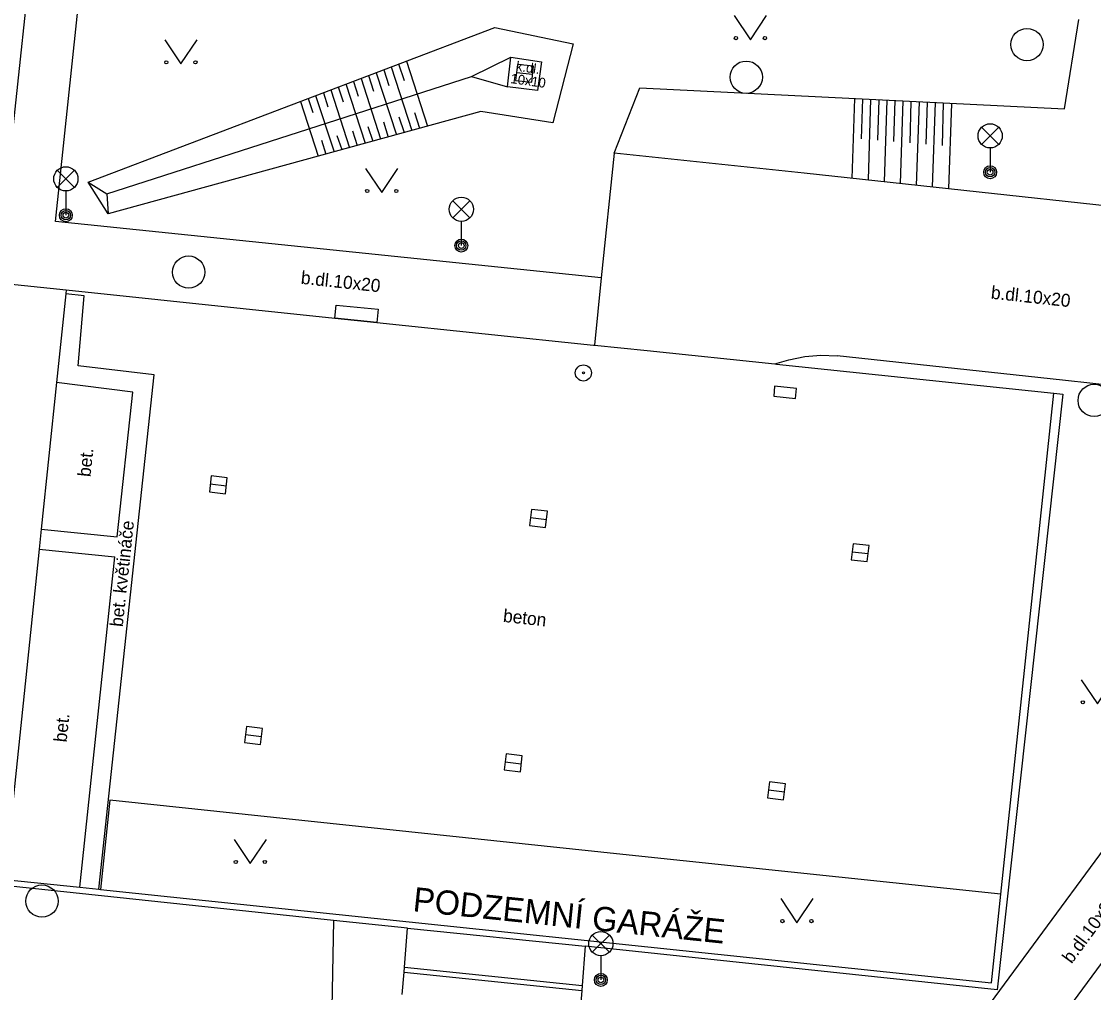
# Model space of a CAD drawing. Extents: x -598233 to -596890, y -1157848 to -1156431.
# Drawn here: x -597722.47 to -597689.29, y -1156847.55 to -1156817.51 of the extents above; entities that cross this region are included whole.
import ezdxf

# ---------------------------------------------------------------- set-up
doc = ezdxf.new("R2010")
doc.units = 0
for name, color, linetype in [('Level 10', 7, 'Continuous'), ('Level 11', 7, 'Continuous'), ('Level 14', 7, 'Continuous'), ('Level 15', 7, 'Continuous'), ('Level 24', 7, 'Continuous'), ('Level 25', 7, 'Continuous'), ('Level 26', 7, 'Continuous'), ('Level 27', 7, 'Continuous'), ('Level 33', 7, 'Continuous'), ('Level 36', 7, 'Continuous'), ('Level 40', 7, 'Continuous'), ('Level 41', 7, 'Continuous'), ('Level 5', 7, 'Continuous'), ('Level 6', 7, 'Continuous')]:
    doc.layers.add(name, color=color, linetype=linetype)

msp = doc.modelspace()

# ---------------------------------------------------------------- linework, layer by layer
at = {"layer": 'Level 10'}
for points in [[(-597704.13, -1156821.58), (-597704.53, -1156825.44), (-597704.74, -1156827.52)], [(-597698.25, -1156822.2), (-597704.13, -1156821.58)], [(-597688.36, -1156823.27), (-597698.25, -1156822.2)], [(-597699.15, -1156828.1), (-597698.72, -1156827.97), (-597698.23, -1156827.87), (-597697.73, -1156827.83), (-597697.23, -1156827.85)], [(-597690.25, -1156828.6), (-597697.23, -1156827.85)], [(-597685.56, -1156829.12), (-597690.25, -1156828.6)], [(-597692.4, -1156851.18), (-597690.6, -1156848.77), (-597681.98, -1156837.06)], [(-597710.69, -1156847.61), (-597710.63, -1156846.92), (-597710.62, -1156846.76), (-597710.53, -1156845.56)], [(-597705.03, -1156846.11), (-597705.12, -1156847.33), (-597705.13, -1156847.49), (-597705.19, -1156848.26)]]:
    msp.add_lwpolyline(points, dxfattribs=at)
at = {"layer": 'Level 11'}
for points in [[(-597721.42, -1156823.69), (-597720.64, -1156816.27), (-597718.89, -1156799.72)], [(-597723.02, -1156823.52), (-597722.92, -1156822.54), (-597721.96, -1156813.54)], [(-597707.43, -1156819.53), (-597707.33, -1156818.61)], [(-597707.33, -1156818.61), (-597706.38, -1156818.75)], [(-597706.38, -1156818.75), (-597706.5, -1156819.64)], [(-597706.5, -1156819.64), (-597707.43, -1156819.53)], [(-597704.53, -1156825.44), (-597721.42, -1156823.69)], [(-597720.53, -1156825.99), (-597721.1, -1156825.93)], [(-597720.72, -1156828.16), (-597720.53, -1156825.99)], [(-597718.37, -1156828.44), (-597720.72, -1156828.16)], [(-597720.08, -1156844.35), (-597718.37, -1156828.44)], [(-597719.03, -1156828.97), (-597721.39, -1156828.68)], [(-597719.51, -1156833.45), (-597719.03, -1156828.97)], [(-597692.45, -1156847.25), (-597692.16, -1156844.51), (-597690.52, -1156829.01)], [(-597721.86, -1156833.21), (-597719.51, -1156833.45)], [(-597721.93, -1156833.83), (-597719.58, -1156834.07)], [(-597720.67, -1156844.29), (-597719.58, -1156834.07)], [(-597692.19, -1156847.49), (-597684.81, -1156837.48)], [(-597719.74, -1156841.6), (-597720.03, -1156844.36)], [(-597703.66, -1156843.3), (-597719.74, -1156841.6)], [(-597692.16, -1156844.51), (-597703.66, -1156843.3)], [(-597722.99, -1156844.05), (-597720.67, -1156844.29), (-597720.08, -1156844.35), (-597720.03, -1156844.36), (-597692.45, -1156847.25)], [(-597696.29, -1156853.04), (-597692.19, -1156847.49)]]:
    msp.add_lwpolyline(points, dxfattribs=at)
at = {"layer": 'Level 14'}
for points in [[(-597690.19, -1156820.21), (-597689.74, -1156817.44)], [(-597720.41, -1156822.48), (-597707.82, -1156817.69)], [(-597707.82, -1156817.69), (-597705.4, -1156818.2)], [(-597705.4, -1156818.2), (-597706.03, -1156820.64)], [(-597708.54, -1156819.21), (-597707.33, -1156818.61)], [(-597719.83, -1156822.84), (-597708.54, -1156819.21)], [(-597708.54, -1156819.21), (-597707.43, -1156819.53)], [(-597704.13, -1156821.58), (-597703.33, -1156819.56), (-597690.19, -1156820.21)], [(-597708.26, -1156820.29), (-597719.79, -1156823.46)], [(-597706.03, -1156820.64), (-597708.26, -1156820.29)], [(-597719.79, -1156823.46), (-597720.41, -1156822.48)], [(-597720.41, -1156822.48), (-597719.83, -1156822.84), (-597719.79, -1156823.46)], [(-597712.82, -1156845.32), (-597712.88, -1156848.56)]]:
    msp.add_lwpolyline(points, dxfattribs=at)
at = {"layer": 'Level 15'}
for points in [[(-597711.03, -1156818.91), (-597710.39, -1156820.88)], [(-597710.8, -1156818.82), (-597710.63, -1156819.33)], [(-597710.56, -1156818.73), (-597709.91, -1156820.74)], [(-597711.96, -1156819.27), (-597711.36, -1156821.14)], [(-597711.73, -1156819.18), (-597711.58, -1156819.66)], [(-597711.5, -1156819.09), (-597710.87, -1156821.01)], [(-597711.26, -1156819), (-597711.1, -1156819.49)], [(-597712.9, -1156819.62), (-597712.32, -1156821.41)], [(-597712.67, -1156819.53), (-597712.52, -1156819.99)], [(-597712.43, -1156819.44), (-597711.84, -1156821.27)], [(-597712.2, -1156819.36), (-597712.05, -1156819.82)], [(-597713.6, -1156819.89), (-597713.46, -1156820.32)], [(-597713.37, -1156819.8), (-597712.8, -1156821.54)], [(-597713.13, -1156819.71), (-597712.99, -1156820.15)], [(-597696.69, -1156819.89), (-597696.77, -1156822.36)], [(-597696.44, -1156819.9), (-597696.48, -1156821.14)], [(-597696.19, -1156819.91), (-597696.27, -1156822.41)], [(-597695.94, -1156819.93), (-597695.98, -1156821.18)], [(-597695.69, -1156819.94), (-597695.77, -1156822.47)], [(-597695.44, -1156819.95), (-597695.48, -1156821.22)], [(-597713.84, -1156819.98), (-597713.29, -1156821.67)], [(-597695.19, -1156819.96), (-597695.28, -1156822.52)], [(-597694.94, -1156819.98), (-597694.98, -1156821.26)], [(-597694.69, -1156819.99), (-597694.78, -1156822.58)], [(-597694.44, -1156820), (-597694.48, -1156821.3)], [(-597694.19, -1156820.01), (-597694.28, -1156822.63)], [(-597693.94, -1156820.02), (-597693.98, -1156821.34)], [(-597693.69, -1156820.04), (-597693.78, -1156822.68)], [(-597711.27, -1156820.61), (-597711.12, -1156821.08)], [(-597710.79, -1156820.46), (-597710.63, -1156820.94)], [(-597710.31, -1156820.32), (-597710.15, -1156820.81)], [(-597712.23, -1156820.89), (-597712.08, -1156821.34)], [(-597711.75, -1156820.75), (-597711.6, -1156821.21)], [(-597713.19, -1156821.18), (-597713.05, -1156821.61)], [(-597712.71, -1156821.03), (-597712.56, -1156821.47)]]:
    msp.add_lwpolyline(points, dxfattribs=at)
at = {"layer": 'Level 24'}
for points in [[(-597710.62, -1156846.76), (-597705.12, -1156847.33)], [(-597710.63, -1156846.92), (-597705.13, -1156847.49)]]:
    msp.add_lwpolyline(points, dxfattribs=at)
at = {"layer": 'Level 25'}
for radius in [0.25, 0.0303]:
    msp.add_circle((-597705.08, -1156828.38), radius, dxfattribs=at)
at = {"layer": 'Level 26'}
for points in [[(-597712.77, -1156826.68), (-597712.73, -1156826.28)], [(-597711.43, -1156826.41), (-597711.47, -1156826.82), (-597712.77, -1156826.68)], [(-597712.73, -1156826.28), (-597711.43, -1156826.41)], [(-597699.16, -1156828.79), (-597699.19, -1156829.1)], [(-597698.48, -1156828.86), (-597699.16, -1156828.79)], [(-597698.51, -1156829.17), (-597698.48, -1156828.86)], [(-597699.19, -1156829.1), (-597698.51, -1156829.17)]]:
    msp.add_lwpolyline(points, dxfattribs=at)
at = {"layer": 'Level 27'}
for p, q in [((-597707.1482, -1156819.0804), (-597706.6518, -1156819.1396)), ((-597716.6282, -1156831.8104), (-597716.1318, -1156831.8696)), ((-597706.7182, -1156832.8504), (-597706.2218, -1156832.9096)), ((-597696.7582, -1156833.9104), (-597696.2618, -1156833.9696)), ((-597715.5382, -1156839.5704), (-597715.0418, -1156839.6296)), ((-597707.4982, -1156840.4104), (-597707.0018, -1156840.4696)), ((-597699.3482, -1156841.2804), (-597698.8518, -1156841.3396))]:
    msp.add_line(p, q, dxfattribs=at)
for points in [[(-597707.1779, -1156819.3286), (-597706.6814, -1156819.3879), (-597706.6221, -1156818.8914), (-597707.1186, -1156818.8321)], [(-597716.6579, -1156832.0586), (-597716.1614, -1156832.1179), (-597716.1021, -1156831.6214), (-597716.5986, -1156831.5621)], [(-597706.7479, -1156833.0986), (-597706.2514, -1156833.1579), (-597706.1921, -1156832.6614), (-597706.6886, -1156832.6021)], [(-597696.7879, -1156834.1586), (-597696.2914, -1156834.2179), (-597696.2321, -1156833.7214), (-597696.7286, -1156833.6621)], [(-597715.5679, -1156839.8186), (-597715.0714, -1156839.8779), (-597715.0121, -1156839.3814), (-597715.5086, -1156839.3221)], [(-597707.5279, -1156840.6586), (-597707.0314, -1156840.7179), (-597706.9721, -1156840.2214), (-597707.4686, -1156840.1621)], [(-597699.3779, -1156841.5286), (-597698.8814, -1156841.5879), (-597698.8221, -1156841.0914), (-597699.3186, -1156841.0321)]]:
    msp.add_lwpolyline(points, close=True, dxfattribs=at)
for centre in [(-597691.35, -1156818.22), (-597700.04, -1156819.23), (-597717.3, -1156825.26), (-597689.27, -1156829.23), (-597721.84, -1156844.72)]:
    msp.add_circle(centre, 0.5, dxfattribs=at)
at = {"layer": 'Level 33'}
for p, q in [((-597692.755, -1156821.31), (-597692.225, -1156820.78)), ((-597692.755, -1156820.78), (-597692.225, -1156821.31)), ((-597692.49, -1156821.42), (-597692.49, -1156822.17)), ((-597721.365, -1156822.64), (-597720.835, -1156822.11)), ((-597721.365, -1156822.11), (-597720.835, -1156822.64)), ((-597721.1, -1156822.75), (-597721.1, -1156823.5)), ((-597709.125, -1156823.58), (-597708.595, -1156823.05)), ((-597709.125, -1156823.05), (-597708.595, -1156823.58)), ((-597708.86, -1156823.69), (-597708.86, -1156824.44)), ((-597704.805, -1156846.3), (-597704.275, -1156845.77)), ((-597704.805, -1156845.77), (-597704.275, -1156846.3)), ((-597704.54, -1156846.41), (-597704.54, -1156847.16))]:
    msp.add_line(p, q, dxfattribs=at)
for centre, radius in [((-597692.49, -1156821.045), 0.375), ((-597721.1, -1156822.375), 0.375), ((-597692.49, -1156822.17), 0.2), ((-597692.49, -1156822.17), 0.1445), ((-597692.49, -1156822.17), 0.0876), ((-597708.86, -1156823.315), 0.375), ((-597721.1, -1156823.5), 0.2), ((-597721.1, -1156823.5), 0.1445), ((-597721.1, -1156823.5), 0.0876), ((-597708.86, -1156824.44), 0.2), ((-597708.86, -1156824.44), 0.1445), ((-597708.86, -1156824.44), 0.0876), ((-597704.54, -1156846.035), 0.375), ((-597704.54, -1156847.16), 0.2), ((-597704.54, -1156847.16), 0.1445), ((-597704.54, -1156847.16), 0.0876)]:
    msp.add_circle(centre, radius, dxfattribs=at)
at = {"layer": 'Level 36'}
for points in [[(-597700.41, -1156817.32), (-597699.91, -1156818.07), (-597699.41, -1156817.32)], [(-597718.04, -1156818.07), (-597717.54, -1156818.82), (-597717.04, -1156818.07)], [(-597711.82, -1156822.05), (-597711.32, -1156822.8), (-597710.82, -1156822.05)], [(-597689.67, -1156837.87), (-597689.17, -1156838.62), (-597688.67, -1156837.87)], [(-597715.89, -1156842.81), (-597715.39, -1156843.56), (-597714.89, -1156842.81)], [(-597698.97, -1156844.64), (-597698.47, -1156845.39), (-597697.97, -1156844.64)]]:
    msp.add_lwpolyline(points, dxfattribs=at)
for centre in [(-597700.3602, -1156818.0198), (-597699.4608, -1156818.0198), (-597717.9902, -1156818.7698), (-597717.0908, -1156818.7698), (-597711.7702, -1156822.7498), (-597710.8708, -1156822.7498), (-597689.6202, -1156838.5698), (-597715.8402, -1156843.5098), (-597714.9408, -1156843.5098), (-597698.9202, -1156845.3398), (-597698.0208, -1156845.3398)]:
    msp.add_circle(centre, 0.05, dxfattribs=at)
at = {"layer": 'Level 5'}
for points in [[(-597734.9, -1156824.37), (-597734.57, -1156824.4), (-597732.25, -1156824.65), (-597728.46, -1156825.05), (-597724.79, -1156825.43), (-597724.77, -1156825.43), (-597721.09, -1156825.81), (-597712.77, -1156826.68)], [(-597721.09, -1156825.81), (-597721.1, -1156825.93), (-597721.39, -1156828.68), (-597721.86, -1156833.21), (-597721.93, -1156833.83), (-597722.99, -1156844.05), (-597722.99, -1156844.09)], [(-597712.77, -1156826.68), (-597711.47, -1156826.82)], [(-597711.47, -1156826.82), (-597704.77, -1156827.52), (-597704.74, -1156827.52), (-597703.11, -1156827.69), (-597699.15, -1156828.1), (-597699.1, -1156828.11), (-597690.52, -1156829.01), (-597690.24, -1156829.04), (-597692.27, -1156847.47)], [(-597710.53, -1156845.56), (-597712.82, -1156845.32), (-597723.01, -1156844.24), (-597722.99, -1156844.09), (-597741.26, -1156842.17), (-597740.38, -1156831.37)], [(-597692.27, -1156847.47), (-597705.03, -1156846.11)]]:
    msp.add_lwpolyline(points, dxfattribs=at)
at = {"layer": 'Level 6'}
msp.add_lwpolyline([(-597710.53, -1156845.56), (-597705.03, -1156846.11)], dxfattribs=at)

# ---------------------------------------------------------------- texts
at = {"layer": 'Level 40'}
for s, height, rotation, p in [('k.dl.', 0.3, 352, (-597707.18, -1156819.03)), ('10x10', 0.3, 352, (-597707.35, -1156819.41)), ('b.dl.10x20', 0.4, 353.82518, (-597713.84, -1156825.62)), ('b.dl.10x20', 0.4, 353.82518, (-597692.48, -1156826.08)), ('bet.', 0.4, 83.87688, (-597720.34, -1156831.61)), ('bet. květináče', 0.399996, 83.87688, (-597719.34, -1156836.25)), ('beton', 0.4, 353.82518, (-597707.58, -1156836.08)), ('bet.', 0.4, 83.87688, (-597721.08, -1156839.82)), ('b.dl.10x20', 0.4, 53.51322, (-597689.97, -1156846.68))]:
    msp.add_text(s, height=height, rotation=rotation, dxfattribs=at).set_placement(p)
at = {"layer": 'Level 41'}
msp.add_text('PODZEMNÍ GARÁŽE', height=0.75, rotation=354.02856, dxfattribs=at).set_placement((-597710.38, -1156845.03))

doc.saveas('drawing.dxf')
